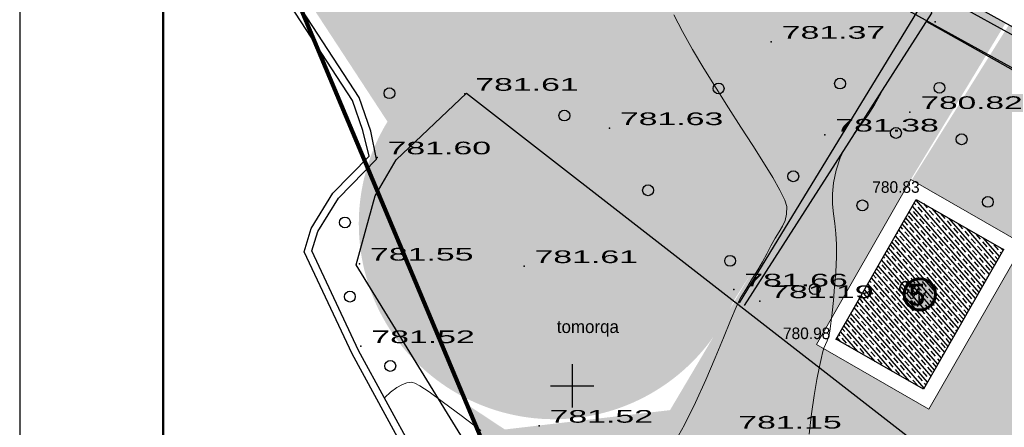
# Model space of a CAD drawing. Header units: millimetres. Extents: x -257011 to 237647566, y 2784933 to 6706507.
# Tile 320 of 451: x 9197923 to 9266027, y 5758320 to 5786475. Entities that reach past the tile are written whole.
import ezdxf

# ---------------------------------------------------------------- set-up
doc = ezdxf.new("R2010")
doc.units = ezdxf.units.MM
doc.header["$LTSCALE"] = 1000
doc.header["$PDMODE"] = 32
doc.header["$PDSIZE"] = 0.3
doc.linetypes.add('Контура низ откосов  Штриховая 0.1-0.5 - - - - - - -', pattern=[0.6, 0.1, -0.5])
for name, color, linetype in [('(001) Сетка', 92, 'Continuous'), ('(002) Рамка', 7, 'Continuous'), ('(004) Точки рельефа', 7, 'Continuous'), ('(007) Здания', 7, 'Continuous'), ('(028) Гидротехн.', 7, 'Continuous'), ('(031) Горизонтали', 42, 'Continuous'), ('(035) Откосы', 7, 'Continuous'), ('(037) Контуры', 7, 'Continuous'), ('(038) Деревья', 7, 'Continuous'), ('Отметка', 7, 'Continuous'), ('Пикет', 7, 'Continuous')]:
    doc.layers.add(name, color=color, linetype=linetype)
doc.layers.add('Ф А С А Д', color=250, linetype='Continuous', lineweight=15)
doc.styles.add('BM-431', font='txt')
doc.styles.add('D-431', font='txt', dxfattribs={"width": 2})
doc.styles.add('P-131', font='txt')
doc.styles.add('Roman', font='romans')
doc.styles.get("Standard").update_dxf_attribs({"font": 'ARIALN.TTF'})
doc.styles.add('Фарход', font='ARIALN.TTF')
doc.linetypes.add('FENCELINE2', pattern='A,6.35,-2.54,[132,ltypeshp.shx,S=2.54,R=0,X=-2.54,Y=0],-2.54,25.4', length=36.83)
doc.linetypes.add('KANALIS_K', pattern='A,1,["<",Standard,S=1.8,R=0,X=-0.9,Y=-0.9],3,-1,["К",Standard,S=1.8,R=0,X=-0.9,Y=-0.9],-1,10', length=16)
doc.linetypes.add('ОТКОСЫ_НЕУКР1', pattern='A,0.5,["|",Standard,S=-1.2,R=0,X=0,Y=1.2],1,["|",Standard,S=-0.5,R=0,X=0,Y=0.5],0.5', length=2)
doc.dimstyles.new('ISO-25$0', dxfattribs={"dimtxt": 300, "dimasz": 200, "dimexe": 100, "dimexo": 300, "dimgap": 50, "dimtad": 1, "dimdec": 0, "dimtxsty": 'Фарход', "dimblk": 'OBLIQUE', "dimcen": 250, "dimclrd": 256, "dimclrt": 250, "dimadec": 0, "dimazin": 0, "dimtfac": 1, "dimtdec": 0, "dimtmove": 0, "dimatfit": 3, "dimldrblk": 'OBLIQUE', "dimfxl": 0, "dimlwd": -1, "dimarcsym": 0})
pattern_1 = [(95, (5535614.5, 6965225.08), (-275.171012, 230.895895), [127, -381]), (185, (5535672.22, 6965293.87), (-230.895895, -275.171012), [127, -381])]

# ---------------------------------------------------------------- blocks, each defined once
blk = doc.blocks.new('d')
at = {"layer": '(038) Деревья', "color": 30}
blk.add_ellipse((0, 0), major_axis=(0.265, 0.265), ratio=1, start_param=5.497787, end_param=11.780972, dxfattribs=at)
blk = doc.blocks.new('Setka')
at = {"layer": '(001) Сетка'}
for p, q in [((0, 1.5), (0, -1.5)), ((-1.5, 0), (1.5, 0))]:
    blk.add_line(p, q, dxfattribs=at)
blk = doc.blocks.new('GFBHFXJN')
at = {"layer": '(004) Точки рельефа', "color": 7, "linetype": 'ByBlock', "lineweight": -2}
for p in [(3700540.819, -1054161.239, 780.753), (3700529.486, -1054162.621, 781.373), (3700508.288, -1054166.217, 781.606), (3700539.084, -1054167.473, 780.816), (3700518.29, -1054168.588, 781.628), (3700533.195, -1054169.034, 781.375), (3700502.223, -1054170.606, 781.601), (3700501.009, -1054177.945, 781.553), (3700512.387, -1054178.118, 781.606), (3700526.896, -1054179.732, 781.658), (3700528.686, -1054180.541, 781.191), (3700501.1, -1054183.649, 781.521), (3700513.427, -1054189.146, 781.517)]:
    blk.add_point(p, dxfattribs=at)
at = {"layer": '(007) Здания', "elevation": 781.08}
blk.add_lwpolyline([(3700533.973, -1054183.148), (3700539.505, -1054173.501), (3700545.559, -1054176.973), (3700540.027, -1054186.62)], close=True, dxfattribs=at)
at = {"layer": '(028) Гидротехн.', "color": 3}
for points in [[(3700527.852, -1054242.723), (3700530.372, -1054240.427), (3700530.372, -1054238.439), (3700529.443, -1054235.745), (3700527.04, -1054232.081), (3700524.064, -1054227.654), (3700521.288, -1054222.838), (3700517.399, -1054216.021), (3700513.622, -1054208.279), (3700512.967, -1054204.533), (3700511.903, -1054202.096), (3700508.577, -1054197.577), (3700504.771, -1054190.949), (3700500.93, -1054183.934), (3700497.717, -1054177.057), (3700498.128, -1054175.726), (3700499.551, -1054173.415), (3700502.183, -1054170.717), (3700501.787, -1054168.797), (3700500.978, -1054166.455), (3700492.011, -1054152.719), (3700487.572, -1054145.917), (3700483.302, -1054142.863)], [(3700527.515, -1054242.354), (3700529.872, -1054240.206), (3700529.872, -1054238.523), (3700529.019, -1054236.049), (3700526.687, -1054232.44), (3700523.625, -1054227.906), (3700520.833, -1054223.048), (3700516.941, -1054216.225), (3700513.137, -1054208.406), (3700512.485, -1054204.678), (3700511.467, -1054202.347), (3700508.182, -1054197.883), (3700504.355, -1054191.231), (3700500.493, -1054184.177), (3700497.176, -1054177.113), (3700497.669, -1054175.517), (3700499.173, -1054173.075), (3700501.667, -1054170.519), (3700501.237, -1054168.736), (3700500.526, -1054166.677), (3700491.593, -1054152.992), (3700487.204, -1054146.269), (3700483.011, -1054143.27)]]:
    blk.add_lwpolyline(points, dxfattribs=at)
at = {"layer": '(031) Горизонтали', "color": 42, "linetype": 'Continuous', "lineweight": 0}
for points, elevation in [([(3700502.727, -1054187.216), (3700502.762, -1054187.183), (3700503.15, -1054186.824), (3700503.586, -1054186.491), (3700503.971, -1054186.283), (3700504.281, -1054186.179), (3700504.498, -1054186.142), (3700504.61, -1054186.134), (3700504.673, -1054186.14), (3700504.841, -1054186.195), (3700505.188, -1054186.378), (3700505.815, -1054186.789), (3700506.824, -1054187.522), (3700508.037, -1054188.435), (3700509.404, -1054189.462)], 781.5), ([(3700522.658, -1054190.546), (3700523.476, -1054189.076), (3700524.246, -1054187.524), (3700524.958, -1054185.959), (3700525.604, -1054184.45), (3700526.175, -1054183.067), (3700526.662, -1054181.877), (3700527.055, -1054180.951), (3700527.347, -1054180.358), (3700527.795, -1054179.606), (3700528.193, -1054178.949), (3700528.551, -1054178.359), (3700528.876, -1054177.807), (3700529.179, -1054177.264), (3700529.467, -1054176.701), (3700529.752, -1054176.177), (3700530.024, -1054175.739), (3700530.262, -1054175.344), (3700530.445, -1054174.95), (3700530.552, -1054174.513), (3700530.563, -1054173.991), (3700530.428, -1054173.547), (3700530.092, -1054172.871), (3700529.589, -1054171.995), (3700528.95, -1054170.955), (3700528.206, -1054169.784), (3700527.389, -1054168.515), (3700526.532, -1054167.182), (3700525.667, -1054165.82), (3700524.825, -1054164.462), (3700524.038, -1054163.142), (3700523.338, -1054161.894), (3700522.759, -1054160.759)], 781.5), ([(3700537.242, -1054165.808), (3700537.089, -1054166.132), (3700536.637, -1054166.966), (3700536.19, -1054167.656), (3700535.754, -1054168.251), (3700535.336, -1054168.798), (3700535.226, -1054168.951)], 781), ([(3700534.565, -1054169.981), (3700534.262, -1054170.639), (3700533.987, -1054171.48), (3700533.802, -1054172.351), (3700533.726, -1054173.121), (3700533.731, -1054173.825), (3700533.789, -1054174.494), (3700533.874, -1054175.161), (3700533.956, -1054175.859), (3700534.008, -1054176.619), (3700534.003, -1054177.475), (3700533.943, -1054178.52), (3700533.868, -1054179.537), (3700533.783, -1054180.491), (3700533.694, -1054181.347), (3700533.607, -1054182.067), (3700533.53, -1054182.615), (3700533.467, -1054182.955), (3700533.361, -1054183.281), (3700533.241, -1054183.525), (3700533.124, -1054183.77), (3700533.027, -1054184.096), (3700532.958, -1054184.413), (3700532.824, -1054185.044), (3700532.65, -1054185.94), (3700532.457, -1054187.05), (3700532.268, -1054188.324), (3700532.108, -1054189.713)], 781)]:
    blk.add_lwpolyline(points, dxfattribs=dict(at, elevation=elevation))
at = {"layer": '(035) Откосы', "linetype": 'Контура низ откосов  Штриховая 0.1-0.5 - - - - - - -'}
for points in [[(3700492.185, -1054139.726), (3700493.164, -1054138.544), (3700497.09, -1054136.686), (3700502.088, -1054135.855), (3700507.049, -1054137.386), (3700540.061, -1054158.428), (3700540.563, -1054160.631), (3700527.612, -1054180.821)], [(3700540.22, -1054161.2), (3700573.056, -1054179.639)]]:
    blk.add_lwpolyline(points, dxfattribs=at)
at = {"layer": '(035) Откосы', "linetype": 'ОТКОСЫ_НЕУКР1'}
blk.add_lwpolyline([(3700492.567, -1054139.971), (3700493.667, -1054139.302), (3700497.362, -1054137.553), (3700502.026, -1054136.778), (3700506.668, -1054138.21), (3700539.266, -1054158.988), (3700539.605, -1054160.477), (3700527.273, -1054180.656)], dxfattribs=at)
at = {"layer": '(037) Контуры', "linetype": 'Контура низ откосов  Штриховая 0.1-0.5 - - - - - - -'}
blk.add_lwpolyline([(3700526.11, -1054216.191), (3700522.355, -1054216.191), (3700517.382, -1054205.015), (3700512.844, -1054197.633), (3700500.782, -1054178.016), (3700502.095, -1054173.256), (3700503.554, -1054170.758), (3700508.415, -1054166.17), (3700545.356, -1054194.84)], dxfattribs=at)
at = {"layer": 'Пикет', "color": 7}
for p in [(3700538.716, -1054174.878, 780.83), (3700545.559, -1054176.973, 780.76), (3700533.973, -1054183.148, 780.98)]:
    blk.add_point(p, dxfattribs=at)
at = {"layer": '(001) Сетка'}
blk.add_blockref('Setka', (3700515.71, -1054186.375), dxfattribs=at)
at = {"layer": '(038) Деревья', "color": 116, "linetype": 'Continuous'}
for p in [(3700525.846, -1054165.839), (3700534.243, -1054165.499), (3700541.122, -1054165.793), (3700503.081, -1054166.166), (3700515.18, -1054167.71), (3700538.115, -1054168.911), (3700542.652, -1054169.347), (3700531.009, -1054171.905), (3700520.967, -1054172.869), (3700535.788, -1054173.913), (3700544.47, -1054173.673), (3700500.002, -1054175.096), (3700526.641, -1054177.745), (3700500.344, -1054180.214), (3700532.497, -1054179.695), (3700503.136, -1054185.008)]:
    blk.add_blockref('d', p, dxfattribs=at)
at = {"layer": '(004) Точки рельефа', "linetype": 'ByBlock', "char_height": 0.875, "attachment_point": 4, "style": 'D-431'}
for s, insert in [('781.37', (3700530.211, -1054161.971, 781.373)), ('781.61', (3700509.013, -1054165.567, 781.606)), ('780.82', (3700539.809, -1054166.823, 780.816)), ('781.63', (3700519.015, -1054167.938, 781.628)), ('781.38', (3700533.92, -1054168.384, 781.375)), ('781.60', (3700502.948, -1054169.956, 781.601)), ('781.55', (3700501.734, -1054177.295, 781.553)), ('781.61', (3700513.112, -1054177.468, 781.606)), ('781.66', (3700527.621, -1054179.082, 781.658)), ('781.19', (3700529.411, -1054179.891, 781.191)), ('781.52', (3700501.825, -1054182.999, 781.521)), ('781.52', (3700514.152, -1054188.496, 781.517)), ('781.15', (3700527.206, -1054188.901, 781.153))]:
    blk.add_mtext(s, dxfattribs=dict(at, insert=insert))
at = {"layer": '(007) Здания', "style": 'P-131'}
blk.add_text("G'N", height=0.88, rotation=330.68066, dxfattribs=at).set_placement((3700538.136, -1054179.736))
at = {"layer": '(037) Контуры', "color": 0, "linetype": 'ByBlock', "style": 'BM-431'}
blk.add_text('tomorqa', height=0.875, dxfattribs=at).set_placement((3700514.657, -1054182.731))
at = {"layer": 'Отметка', "style": 'D-431'}
for s, p in [('780.83', (3700536.478, -1054173.047, 781.131)), ('780.98', (3700530.299, -1054183.154))]:
    blk.add_text(s, height=0.8, dxfattribs=at).set_placement(p)
blk = doc.blocks.new('_Oblique')
at = {"color": 0, "linetype": 'ByBlock', "lineweight": -2}
blk.add_line((-0.5, -0.5), (0.5, 0.5), dxfattribs=at)
blk = doc.blocks.new('*D1746')
at = {"color": 5, "linetype": 'KANALIS_K', "lineweight": -2, "ltscale": 1000, "transparency": 16777216}
for p, q in [((9266193, 5791354), (9275982, 5785947)), ((9258788, 5789732), (9273565, 5781571))]:
    blk.add_line(p, q, dxfattribs=at)
at = {"color": 5, "linetype": 'KANALIS_K', "ltscale": 1000, "transparency": 16777216}
blk.add_line((9275786, 5786626), (9272885, 5781375), dxfattribs=at)
at = {"layer": 'Defpoints', "color": 0, "linetype": 'KANALIS_K', "lineweight": 50, "ltscale": 1000, "transparency": 16777216}
for p in [(9266149, 5791378), (9258744, 5789757), (9273127, 5781813)]:
    blk.add_point(p, dxfattribs=at)
at = {"color": 5, "linetype": 'KANALIS_K', "ltscale": 1000, "transparency": 16777216, "xscale": 500, "yscale": 500, "zscale": 500}
for p, rotation in [((9275544, 5786189), 61.08695252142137), ((9273127, 5781813), 241.0869525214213)]:
    blk.add_blockref('_Oblique', p, dxfattribs=dict(at, rotation=rotation))
at = {"color": 5, "linetype": 'KANALIS_K', "ltscale": 1000, "transparency": 16777216, "insert": (9273227, 5784613), "char_height": 1500, "attachment_point": 5, "rotation": 61.08695, "style": 'Фарход', "bg_fill": 1, "box_fill_scale": 1.1, "bg_fill_color": 255, "bg_fill_transparency": 0}
blk.add_mtext('5.0', dxfattribs=at)
blk = doc.blocks.new('*D1747')
at = {"color": 5, "linetype": 'KANALIS_K', "lineweight": -2, "ltscale": 1000, "transparency": 16777216}
for p, q in [((9258788, 5789732), (9273565, 5781571)), ((9257822, 5787981), (9272598, 5779820))]:
    blk.add_line(p, q, dxfattribs=at)
at = {"color": 5, "linetype": 'KANALIS_K', "ltscale": 1000, "transparency": 16777216}
blk.add_line((9273369, 5782250), (9271918, 5779624), dxfattribs=at)
at = {"layer": 'Defpoints', "color": 0, "linetype": 'KANALIS_K', "lineweight": 50, "ltscale": 1000, "transparency": 16777216}
for p in [(9258744, 5789757), (9257778, 5788006), (9272160, 5780062)]:
    blk.add_point(p, dxfattribs=at)
at = {"color": 5, "linetype": 'KANALIS_K', "ltscale": 1000, "transparency": 16777216, "xscale": 500, "yscale": 500, "zscale": 500}
for p, rotation in [((9273127, 5781813), 61.08695252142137), ((9272160, 5780062), 241.0869525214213)]:
    blk.add_blockref('_Oblique', p, dxfattribs=dict(at, rotation=rotation))
at = {"color": 5, "linetype": 'KANALIS_K', "ltscale": 1000, "transparency": 16777216, "insert": (9271547, 5781543), "char_height": 1500, "attachment_point": 5, "rotation": 61.08695, "style": 'Фарход', "bg_fill": 1, "box_fill_scale": 1.1, "bg_fill_color": 255, "bg_fill_transparency": 0}
blk.add_mtext('2', dxfattribs=at)

msp = doc.modelspace()

# ---------------------------------------------------------------- hatches: boundary and pattern name
at = {"linetype": 'KANALIS_K', "ltscale": 1000}
h = msp.add_hatch(dxfattribs=at)
h.set_pattern_fill('JIS_STN_1E', color=252, scale=450, angle=266, style=0)
h.set_pattern_definition([(311, (4988686.65, 6907437.26), (339.61931, 295.226563), []), (311, (4988664.5, 6907120.8), (339.61931, 295.226563), [450, -225])])
h.paths.add_polyline_path([(9265978.915, 5770590.498), (9259939.845, 5774054.046), (9254392.989, 5764415.416), (9260446.783, 5760943.743)])
at = {"lineweight": 50}
h = msp.add_hatch(color=1, dxfattribs=at)
h.set_gradient(color1=(255, 255, 255), one_color=1, tint=1)
h.paths.add_polyline_path([(9259105.279, 5767502.957, 1), (9261266.625, 5767502.957, 1)])
at = {"layer": 'Ф А С А Д', "linetype": 'KANALIS_K', "ltscale": 1000}
h = msp.add_hatch(dxfattribs=at)
h.set_pattern_fill('CROSS', color=92, scale=40, angle=95)
h.set_pattern_definition(pattern_1)
edge = h.paths.add_edge_path()
edge.add_line((9247305.623, 5767058.633), (9260024.812, 5787086.023))
edge.add_line((9260024.812, 5787086.023), (9260481.331, 5789135.841))
edge.add_line((9260481.331, 5789135.841), (9259423.716, 5789952.76))
edge.add_line((9259423.716, 5789952.76), (9257974.167, 5787326.203))
edge.add_line((9257974.167, 5787326.203), (9253596.57, 5789742.119))
edge.add_line((9253596.57, 5789742.119), (9255046.098, 5792368.636))
edge.add_line((9255046.098, 5792368.636), (9249988.16, 5795159.403))
edge.add_line((9249988.16, 5795159.403), (9248937.483, 5795739.125))
edge.add_line((9248937.483, 5795739.125), (9235871.237, 5802948.556))
edge.add_line((9235871.237, 5802948.556), (9242152.619, 5814330.306))
edge.add_line((9242152.619, 5814330.306), (9240401.58, 5815296.673))
edge.add_line((9240401.58, 5815296.673), (9234406.548, 5804433.783))
edge.add_line((9234406.548, 5804433.783), (9227087.73, 5809353.239))
edge.add_line((9227087.73, 5809353.239), (9222445.787, 5810785.362))
edge.add_line((9222445.787, 5810785.362), (9217781.844, 5810010.11))
edge.add_line((9217781.844, 5810010.11), (9212987.082, 5807592.224))
edge.add_line((9212987.082, 5807592.224), (9208551.121, 5802034.577))
edge.add_line((9208551.121, 5802034.577), (9223362.831, 5779435.004))
edge.add_arc((9234889.685, 5772386.825), 13510.928, 148.55599463, 336.77383075)
h = msp.add_hatch(dxfattribs=at)
h.set_pattern_fill('CROSS', color=92, scale=40, angle=95)
h.set_pattern_definition(pattern_1)
h.paths.add_polyline_path([(9259555.116, 5775427.125), (9266099.354, 5786214.077), (9260583.741, 5789313.192), (9242905.553, 5759504.501), (9231481.128, 5758167.604), (9228858.322, 5759898.587), (9247258.171, 5716103.561), (9256295.782, 5716061.638), (9270119.171, 5732038.983), (9281857.682, 5740963.643), (9288550.33, 5743258.771), (9298033.956, 5759271.032), (9311835.359, 5751021.943), (9315393.329, 5757700.931), (9295437.624, 5768331.552), (9281328.546, 5743031.913), (9257676.221, 5729035.404), (9252568.72, 5724528.427), (9246529.847, 5731371.938), (9251637.347, 5735878.916), (9256820.544, 5730005.094), (9280154.447, 5744041.238), (9265776.495, 5752723.463), (9273279.784, 5766077.354), (9278795.397, 5762978.24), (9274410.003, 5755231.262), (9283537.497, 5750102.703), (9293657.536, 5768234.942), (9292127.146, 5771908.798), (9266351.96, 5786130.518), (9259617.422, 5775391.394), (9267343.867, 5770960.504), (9260816.788, 5759578.79), (9253028.036, 5764045.411)])

# ---------------------------------------------------------------- linework, layer by layer
at = {"layer": '(002) Рамка', "color": 1, "lineweight": 5, "ltscale": 1000, "elevation": 780349}
msp.add_lwpolyline([(9404471.6, 5805197.536), (9258406.766, 5887482.847), (9248738.419, 5869155.689), (9226609.601, 5830514.192), (9221410.372, 5821435.261), (9220954.305, 5821568.27), (9209322.841, 5806396.628), (9247258.171, 5716103.561), (9256295.782, 5716061.638), (9270274.537, 5732218.558), (9281857.682, 5740963.643), (9288550.33, 5743258.771), (9298033.956, 5759271.032), (9361540.967, 5721312.937), (9404000.571, 5797714.765), (9401247.728, 5799153.602), (9404471.6, 5805197.536)], dxfattribs=at)
at = {"layer": '(002) Рамка', "lineweight": 30, "ltscale": 1000, "elevation": 780195}
msp.add_lwpolyline([(9279300.62, 5810961.687), (9249400.367, 5827463.095), (9235871.237, 5802948.556), (9292127.146, 5771908.798)], dxfattribs=at)
at = {"layer": '(002) Рамка', "lineweight": 5, "ltscale": 1000, "elevation": 781080}
msp.add_lwpolyline([(9259555.116, 5775427.125), (9267343.867, 5770960.504), (9260816.788, 5759578.79), (9253028.036, 5764045.411)], close=True, dxfattribs=at)
at = {"layer": '(002) Рамка', "color": 0, "lineweight": 60, "ltscale": 1000}
msp.add_circle((9260185.952, 5767502.957, 781080), 1080.673, dxfattribs=at)
at = {"color": 5}
msp.add_lwpolyline([(9197923.22, 5708974.98), (9492392.917, 5708974.98), (9492392.917, 5917207.123), (9197923.22, 5917207.123)], close=True, dxfattribs=at)
at = {"color": 5, "linetype": 'FENCELINE2', "lineweight": 80, "ltscale": 0.1, "elevation": 780349}
msp.add_lwpolyline([(9209322.841, 5806396.628), (9247258.171, 5716103.561), (9256295.782, 5716061.638), (9270274.537, 5732218.558), (9281857.682, 5740963.643), (9289718.908, 5742766.765)], dxfattribs=at)
at = {"layer": 'Defpoints', "color": 4}
msp.add_lwpolyline([(9197923.22, 5918091.052), (9197923.22, 5708091.052), (9346423.22, 5708091.052), (9346423.22, 5918091.052)], close=True, dxfattribs=at)
at = {"layer": 'Ф А С А Д', "color": 5, "lineweight": 50}
msp.add_lwpolyline([(9207839.037, 5711453.934), (9489913.963, 5711453.934), (9489913.963, 5914728.169), (9207839.037, 5914728.169)], close=True, dxfattribs=at)

# ---------------------------------------------------------------- block references
at = {"linetype": 'KANALIS_K', "ltscale": 1000, "xscale": 1000, "yscale": 1000, "zscale": 1000}
msp.add_blockref('GFBHFXJN', (-3691279579.959, 1059947563.419), dxfattribs=at)

# ---------------------------------------------------------------- texts
at = {"color": 250, "insert": (9260564.757, 5767470.619, 781080), "char_height": 1500, "width": 156685.73039, "attachment_point": 6, "style": 'Roman'}
msp.add_mtext('\\pt64500;{\\fArial|b0|i0|c0|p34;5}', dxfattribs=at)

# ---------------------------------------------------------------- dimensions: what is measured, and where the dimension line sits
at = {"linetype": 'KANALIS_K', "ltscale": 1000}
for base, p1, p2, text, picture, middle in [((9273127.019, 5781812.667), (9266149.449, 5791377.704), (9258744.365, 5789756.592), '5.0', '*D1746', (9273227.471, 5784612.754)), ((9272160.055, 5780061.958), (9258744.365, 5789756.592), (9257777.999, 5788005.554), '2', '*D1747', (9271546.657, 5781543.149))]:
    dim = msp.add_linear_dim(base=base, p1=p1, p2=p2, angle=241.08695252, text=text, dimstyle='ISO-25$0', override={"dimtxt": 1500, "dimasz": 500, "dimexe": 500, "dimexo": 50, "dimgap": 500, "dimdle": 500, "dimclrd": 5, "dimclre": 5, "dimclrt": 5, "dimtmove": 1, "dimtfill": 2, "dimtfillclr": 255}, dxfattribs=at)
    dim.commit()
    dim.dimension.update_dxf_attribs({"geometry": picture, "text_midpoint": middle})

doc.saveas('drawing.dxf')
